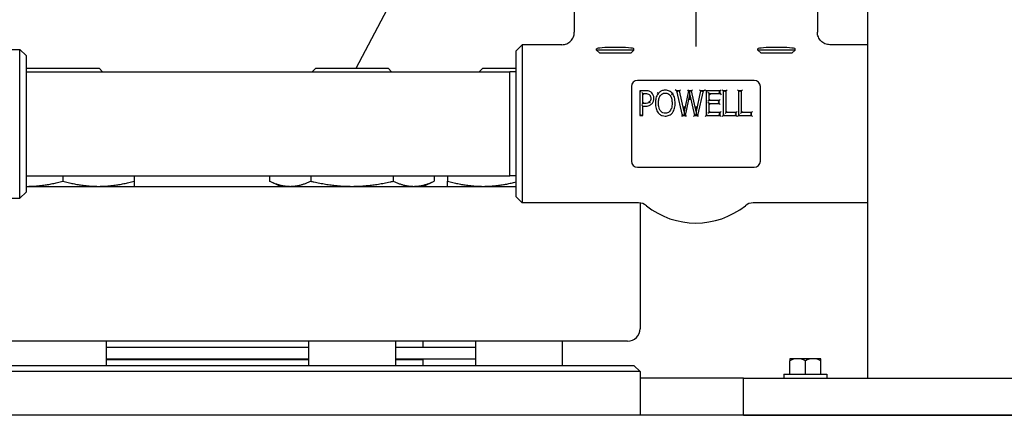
# Model space of a CAD drawing. Header units: inches. Extents: x 24 to 1128, y -69 to 748.
# Tile 472 of 656: x 612.03 to 621.95, y 339.23 to 343.22. Entities that reach past the tile are written whole.
import ezdxf

# ---------------------------------------------------------------- set-up
doc = ezdxf.new("R2010")
doc.units = ezdxf.units.IN
doc.header["$LTSCALE"] = 32
doc.header["$MEASUREMENT"] = 0
doc.layers.add('Visible (ANSI)', color=7, linetype='Continuous', lineweight=30)

msp = doc.modelspace()

# ---------------------------------------------------------------- linework, layer by layer
at = {"layer": 'Visible (ANSI)'}
for p, q in [((620.57163, 375.35867), (620.57163, 339.60867)), ((615.41982, 342.73117), (617.38931, 346.4885)), ((617.61813, 343.52117), (617.61813, 343.09361)), ((618.84313, 343.52117), (618.84313, 343.07401)), ((620.06813, 343.52117), (620.06813, 343.09361)), ((618.84313, 343.07401), (618.84313, 342.94925)), ((617.03063, 342.90617), (617.09313, 342.96867)), ((617.09313, 342.96867), (617.09313, 341.37367)), ((617.49266, 342.96867), (617.09313, 342.96867)), ((620.57163, 342.96867), (620.19361, 342.96867)), ((611.59313, 342.92117), (612.03063, 342.92117)), ((612.03063, 341.42117), (612.03063, 342.92117)), ((612.09313, 342.85867), (612.03063, 342.92117)), ((617.03063, 341.43617), (617.03063, 342.90617)), ((617.84313, 342.91499), (617.84313, 342.92803)), ((618.21813, 342.91499), (617.84313, 342.91499)), ((617.87195, 342.88617), (617.84313, 342.91499)), ((617.87195, 342.88617), (618.18931, 342.88617)), ((618.18931, 342.88617), (618.21813, 342.91499)), ((618.21813, 342.91499), (618.21813, 342.92803)), ((619.46813, 342.91499), (619.46813, 342.92803)), ((619.84313, 342.91499), (619.46813, 342.91499)), ((619.49695, 342.88617), (619.46813, 342.91499)), ((619.49695, 342.88617), (619.81431, 342.88617)), ((619.81431, 342.88617), (619.84313, 342.91499)), ((619.84313, 342.91499), (619.84313, 342.92803)), ((612.09313, 342.85867), (612.09313, 341.48367)), ((612.09837, 342.73117), (612.09313, 342.72593)), ((612.09313, 342.69617), (616.96813, 342.69617)), ((612.09837, 342.73117), (612.82754, 342.73117)), ((612.82754, 342.73117), (612.86254, 342.69617)), ((615.01224, 342.73117), (614.97724, 342.69617)), ((615.01224, 342.73117), (615.74141, 342.73117)), ((615.74141, 342.73117), (615.77641, 342.69617)), ((616.69457, 342.73117), (616.65957, 342.69617)), ((616.69457, 342.73117), (617.03063, 342.73117)), ((616.96813, 341.64617), (616.96813, 342.69617)), ((617.03063, 342.69453), (616.96813, 342.69617)), ((619.43063, 342.60867), (618.25563, 342.60867)), ((618.19313, 342.54617), (618.19313, 341.79617)), ((618.27782, 342.50487), (618.28824, 342.49445)), ((618.27782, 342.50487), (618.27782, 342.25487)), ((618.33434, 342.50487), (618.27782, 342.50487)), ((618.29739, 342.48652), (618.30781, 342.4761)), ((618.30781, 342.37643), (618.30781, 342.4761)), ((618.30781, 342.4761), (618.33252, 342.4761)), ((618.31822, 342.46569), (618.30781, 342.4761)), ((618.46218, 342.47631), (618.45394, 342.48267)), ((618.60724, 342.47631), (618.61544, 342.48273)), ((618.64796, 342.50487), (618.63487, 342.51529)), ((618.64796, 342.50487), (618.66105, 342.49445)), ((618.64796, 342.50487), (618.7055, 342.25487)), ((618.67855, 342.50487), (618.64796, 342.50487)), ((618.67855, 342.50487), (618.67016, 342.49445)), ((618.67855, 342.50487), (618.68694, 342.51529)), ((618.72393, 342.29681), (618.67855, 342.50487)), ((618.76891, 342.50487), (618.72393, 342.29681)), ((618.76891, 342.50487), (618.7605, 342.51529)), ((618.76891, 342.50487), (618.77731, 342.49445)), ((618.7993, 342.50487), (618.76891, 342.50487)), ((618.78301, 342.49739), (618.77937, 342.49445)), ((618.78309, 342.46233), (618.78301, 342.49739)), ((618.78667, 342.49445), (618.78301, 342.49739)), ((618.7993, 342.50487), (618.79089, 342.49445)), ((618.7993, 342.50487), (618.8077, 342.51529)), ((618.84468, 342.29498), (618.7993, 342.50487)), ((618.88965, 342.50487), (618.84468, 342.29498)), ((618.86251, 342.25487), (618.91903, 342.50487)), ((618.88965, 342.50487), (618.88123, 342.51529)), ((618.88965, 342.50487), (618.89807, 342.49445)), ((618.91903, 342.50487), (618.88965, 342.50487)), ((618.91903, 342.50487), (618.90599, 342.49445)), ((618.91903, 342.50487), (618.93206, 342.51529)), ((618.93535, 342.51529), (618.94577, 342.50487)), ((618.94577, 342.50487), (618.95619, 342.49445)), ((618.94577, 342.50487), (618.94577, 342.25487)), ((619.08637, 342.50487), (618.94577, 342.50487)), ((618.97575, 342.47529), (618.96534, 342.48571)), ((618.97575, 342.47529), (619.08637, 342.47529)), ((618.97575, 342.40682), (618.97575, 342.47529)), ((618.97575, 342.47529), (618.98617, 342.46488)), ((619.08637, 342.50487), (619.07595, 342.49445)), ((619.08637, 342.47529), (619.07595, 342.48571)), ((619.08637, 342.50487), (619.09679, 342.51529)), ((619.08637, 342.47529), (619.08637, 342.50487)), ((619.08637, 342.47529), (619.09679, 342.46488)), ((619.11919, 342.50487), (619.10877, 342.51529)), ((619.11919, 342.50487), (619.12961, 342.49445)), ((619.11919, 342.50487), (619.11919, 342.25487)), ((619.14917, 342.50487), (619.11919, 342.50487)), ((619.14917, 342.50487), (619.13876, 342.49445)), ((619.14917, 342.50487), (619.15959, 342.51529)), ((619.14917, 342.28445), (619.14917, 342.50487)), ((619.27296, 342.50487), (619.26254, 342.51529)), ((619.27296, 342.50487), (619.27296, 342.25487)), ((619.27296, 342.50487), (619.28338, 342.49445)), ((619.30294, 342.50487), (619.27296, 342.50487)), ((619.30294, 342.50487), (619.29253, 342.49445)), ((619.30294, 342.50487), (619.31336, 342.51529)), ((619.30294, 342.28445), (619.30294, 342.50487)), ((619.49313, 341.79617), (619.49313, 342.54617)), ((618.29739, 342.36601), (618.30781, 342.37643)), ((618.31822, 342.38684), (618.30781, 342.37643)), ((618.32827, 342.37643), (618.30781, 342.37643)), ((618.36803, 342.39828), (618.37588, 342.39142)), ((618.73832, 342.25487), (618.78309, 342.46233)), ((618.78309, 342.46233), (618.82887, 342.25487)), ((618.78309, 342.46233), (618.7832, 342.41348)), ((618.97575, 342.40682), (618.96534, 342.3964)), ((618.97575, 342.37724), (618.96534, 342.38765)), ((618.97575, 342.40682), (618.98617, 342.41723)), ((619.07887, 342.40682), (618.97575, 342.40682)), ((618.97575, 342.37724), (619.07887, 342.37724)), ((618.97575, 342.28445), (618.97575, 342.37724)), ((618.97575, 342.37724), (618.98617, 342.36682)), ((619.07887, 342.40682), (619.06846, 342.3964)), ((619.07887, 342.37724), (619.06846, 342.38765)), ((619.07887, 342.40682), (619.08929, 342.41723)), ((619.07887, 342.37724), (619.07887, 342.40682)), ((619.07887, 342.37724), (619.08929, 342.36682)), ((618.30781, 342.34806), (618.29739, 342.35848)), ((618.30781, 342.25487), (618.30781, 342.34806)), ((618.30781, 342.34806), (618.33313, 342.34806)), ((618.72393, 342.29681), (618.72389, 342.3459)), ((618.72393, 342.29681), (618.72396, 342.26221)), ((618.84468, 342.29498), (618.84463, 342.34449)), ((618.84468, 342.29498), (618.84471, 342.26184)), ((618.97575, 342.28445), (618.96534, 342.27403)), ((618.97575, 342.28445), (618.98617, 342.29487)), ((619.08637, 342.28445), (618.97575, 342.28445)), ((619.08637, 342.28445), (619.07595, 342.27403)), ((619.08637, 342.28445), (619.09679, 342.29487)), ((619.08637, 342.25487), (619.08637, 342.28445)), ((619.14917, 342.28445), (619.13876, 342.27403)), ((619.14917, 342.28445), (619.15959, 342.29487)), ((619.24926, 342.28445), (619.14917, 342.28445)), ((619.24926, 342.28445), (619.23884, 342.27403)), ((619.24926, 342.28445), (619.25967, 342.29487)), ((619.24926, 342.25487), (619.24926, 342.28445)), ((619.30294, 342.28445), (619.29253, 342.27403)), ((619.30294, 342.28445), (619.31336, 342.29487)), ((619.40302, 342.28445), (619.30294, 342.28445)), ((619.40302, 342.28445), (619.39261, 342.27403)), ((619.40302, 342.28445), (619.41344, 342.29487)), ((619.40302, 342.25487), (619.40302, 342.28445)), ((618.27782, 342.25487), (618.28824, 342.26529)), ((618.27782, 342.25487), (618.30781, 342.25487)), ((618.30781, 342.25487), (618.29739, 342.26529)), ((618.7055, 342.25487), (618.6972, 342.24445)), ((618.7055, 342.25487), (618.71379, 342.26529)), ((618.7055, 342.25487), (618.73832, 342.25487)), ((618.72014, 342.26529), (618.72396, 342.26221)), ((618.72396, 342.26221), (618.72778, 342.26529)), ((618.73832, 342.25487), (618.72991, 342.26529)), ((618.73832, 342.25487), (618.74672, 342.24445)), ((618.82887, 342.25487), (618.82051, 342.24445)), ((618.82887, 342.25487), (618.83724, 342.26529)), ((618.82887, 342.25487), (618.86251, 342.25487)), ((618.84471, 342.26184), (618.84044, 342.26529)), ((618.84897, 342.26529), (618.84471, 342.26184)), ((618.86251, 342.25487), (618.85418, 342.26529)), ((618.87083, 342.24445), (618.86251, 342.25487)), ((618.94577, 342.25487), (618.93535, 342.24445)), ((618.94577, 342.25487), (618.95619, 342.26529)), ((618.94577, 342.25487), (619.08637, 342.25487)), ((619.08637, 342.25487), (619.07595, 342.26529)), ((619.08637, 342.25487), (619.09679, 342.24445)), ((619.10877, 342.24445), (619.11919, 342.25487)), ((619.11919, 342.25487), (619.12961, 342.26529)), ((619.11919, 342.25487), (619.24926, 342.25487)), ((619.24926, 342.25487), (619.23884, 342.26529)), ((619.24926, 342.25487), (619.25967, 342.24445)), ((619.26254, 342.24445), (619.27296, 342.25487)), ((619.27296, 342.25487), (619.28338, 342.26529)), ((619.27296, 342.25487), (619.40302, 342.25487)), ((619.40302, 342.25487), (619.39261, 342.26529)), ((619.40302, 342.25487), (619.41344, 342.24445)), ((618.25563, 341.73367), (619.43063, 341.73367)), ((612.09313, 341.64617), (616.96813, 341.64617)), ((612.46296, 341.64617), (612.46296, 341.59304)), ((613.18196, 341.64617), (613.18196, 341.59304)), ((614.5466, 341.64617), (614.5466, 341.59304)), ((614.65783, 341.54117), (614.5466, 341.59304)), ((614.96171, 341.64617), (614.96171, 341.59304)), ((615.79194, 341.64617), (615.79194, 341.59304)), ((616.09583, 341.54117), (616.20706, 341.59304)), ((616.20706, 341.64617), (616.20706, 341.59304)), ((616.34015, 341.64617), (616.34015, 341.59304)), ((617.03063, 341.64781), (616.96813, 341.64617)), ((612.09313, 341.48367), (612.03063, 341.42117)), ((612.09313, 341.54117), (617.03063, 341.54117)), ((611.29063, 341.42117), (612.03063, 341.42117)), ((617.03063, 341.43617), (617.09313, 341.37367)), ((618.26641, 341.37367), (617.09313, 341.37367)), ((618.28063, 341.37286), (618.28063, 340.10617)), ((620.57163, 341.37367), (619.41985, 341.37367)), ((618.15563, 339.98117), (603.40563, 339.98117)), ((612.90046, 339.98117), (612.90046, 339.73617)), ((612.90046, 339.92117), (614.93933, 339.92117)), ((614.93933, 339.98117), (614.93933, 339.73617)), ((615.81433, 339.98117), (615.81433, 339.73617)), ((615.81433, 339.92117), (616.62165, 339.92117)), ((616.09063, 339.98117), (616.09063, 339.92117)), ((616.62165, 339.98117), (616.62165, 339.73617)), ((617.49665, 339.98117), (617.49665, 339.73617)), ((612.90046, 339.80117), (614.93933, 339.80117)), ((612.90046, 339.79617), (614.93933, 339.79617)), ((615.81433, 339.80117), (616.62165, 339.80117)), ((615.81433, 339.79617), (616.09063, 339.79617)), ((615.97063, 339.80117), (615.97063, 339.79617)), ((616.09063, 339.79617), (616.09063, 339.73617)), ((619.86863, 339.80267), (619.79063, 339.80267)), ((619.79063, 339.80267), (619.79063, 339.78345)), ((620.02463, 339.80267), (619.86863, 339.80267)), ((620.10263, 339.80267), (620.02463, 339.80267)), ((620.10263, 339.78345), (620.10263, 339.80267)), ((603.34313, 339.73617), (618.21813, 339.73617)), ((618.21813, 339.73617), (618.28063, 339.67367)), ((619.79063, 339.64767), (619.79063, 339.78345)), ((619.94663, 339.64767), (619.94663, 339.78345)), ((620.10263, 339.64767), (620.10263, 339.78345)), ((618.28063, 339.67367), (603.28063, 339.67367)), ((618.28063, 339.67367), (618.28063, 339.23367)), ((619.32163, 339.60867), (618.28063, 339.60867)), ((619.32163, 339.60867), (623.32163, 339.60867)), ((619.32163, 339.23367), (619.32163, 339.60867)), ((619.73063, 339.64767), (620.16263, 339.64767)), ((619.73063, 339.64767), (619.73063, 339.60867)), ((620.16263, 339.64767), (620.16263, 339.60867)), ((732.28063, 339.23367), (489.28063, 339.23367)), ((619.32163, 339.23367), (623.32163, 339.23367))]:
    msp.add_line(p, q, dxfattribs=at)
for centre, radius, start, end in [((618.25563, 342.54617), 0.0625, 90, 180), ((619.43063, 342.54617), 0.0625, 0, 90), ((618.25563, 341.79617), 0.0625, 180, 270), ((619.43063, 341.79617), 0.0625, 270, 0), ((618.26641, 341.24867), 0.125, 51.30526, 90), ((618.84313, 341.96867), 0.7975, 231.30526, 308.69474), ((619.41985, 341.24867), 0.125, 90, 128.69474), ((618.15563, 340.10617), 0.125, 270, 0)]:
    msp.add_arc(centre, radius, start, end, dxfattribs=at)
for centre, major_axis, ratio, start_param, end_param in [((618.03063, 342.92803), (-0.1875, 0), 0.0699681, 3.1415927, 6.2831853), ((619.65563, 342.92803), (-0.1875, 0), 0.0699681, 3.1415927, 6.2831853), ((619.86863, 339.58205), (0, 0.22062), 0.8660254, 0, 0.4205343), ((619.86863, 339.58205), (0, 0.22062), 0.8660254, 5.862651, 6.2831853), ((620.02463, 339.58205), (0, 0.22062), 0.8660254, 0, 0.4205343), ((620.02463, 339.58205), (0, 0.22062), 0.8660254, 5.862651, 6.2831853)]:
    msp.add_ellipse(centre, major_axis=major_axis, ratio=ratio, start_param=start_param, end_param=end_param, dxfattribs=at)
for points, knots in [([(617.49266, 342.96867), (617.49276, 342.96867), (617.49287, 342.96867), (617.50141, 342.96869), (617.50981, 342.96956), (617.52632, 342.97296), (617.53438, 342.97548), (617.55713, 342.98519), (617.57075, 342.99445), (617.5936, 343.01763), (617.60264, 343.0313), (617.61496, 343.06133), (617.61813, 343.07739), (617.61813, 343.09361)], [-0.00081437, -0.00081437, -0.00081437, -0.00081437, 0, 0, 0.06424187, 0.06424187, 0.12843712, 0.12843712, 0.25272368, 0.25272368, 0.37647976, 0.37647976, 0.50008222, 0.50008222, 0.50008222, 0.50008222]), ([(620.19361, 342.96867), (620.1935, 342.96867), (620.1934, 342.96867), (620.18486, 342.96869), (620.17645, 342.96956), (620.15994, 342.97296), (620.15188, 342.97548), (620.12913, 342.98519), (620.11552, 342.99445), (620.09266, 343.01763), (620.08362, 343.0313), (620.0713, 343.06133), (620.06813, 343.07739), (620.06813, 343.09361)], [-0.00081437, -0.00081437, -0.00081437, -0.00081437, 0, 0, 0.06424187, 0.06424187, 0.12843712, 0.12843712, 0.25272368, 0.25272368, 0.37647976, 0.37647976, 0.50008222, 0.50008222, 0.50008222, 0.50008222]), ([(618.33252, 342.4761), (618.34066, 342.4761), (618.34876, 342.47559), (618.35592, 342.47398), (618.362, 342.4726), (618.36767, 342.47012), (618.37243, 342.46658)], [-0.1225061, -0.1225061, -0.1225061, -0.1225061, -0.0569635, -0.0569635, -0.0569635, 0, 0, 0, 0]), ([(618.39289, 342.48927), (618.38431, 342.49591), (618.37372, 342.50019), (618.35373, 342.50433), (618.34392, 342.50487), (618.33434, 342.50487)], [-0.13886282, -0.13886282, -0.13886282, -0.13886282, -0.06943141, -0.06943141, 0, 0, 0, 0]), ([(618.41964, 342.42951), (618.41964, 342.43528), (618.41924, 342.44125), (618.41645, 342.45683), (618.41267, 342.4665), (618.403, 342.48029), (618.39822, 342.48523), (618.39289, 342.48927)], [-0.14770424, -0.14770424, -0.14770424, -0.14770424, -0.10744801, -0.10744801, -0.04303805, -0.04303805, 0, 0, 0, 0]), ([(618.46218, 342.47631), (618.45164, 342.46231), (618.44481, 342.44602), (618.43659, 342.41309), (618.43524, 342.39627), (618.43524, 342.37987)], [-0.24071175, -0.24071175, -0.24071175, -0.24071175, -0.12035588, -0.12035588, 0, 0, 0, 0]), ([(618.53471, 342.51014), (618.52787, 342.51014), (618.52084, 342.50954), (618.50279, 342.50592), (618.49202, 342.50159), (618.47465, 342.48995), (618.46785, 342.48345), (618.46218, 342.47631)], [-0.18591653, -0.18591653, -0.18591653, -0.18591653, -0.1383387, -0.1383387, -0.06221417, -0.06221417, 0, 0, 0, 0]), ([(618.47042, 342.46994), (618.4704, 342.46995), (618.47038, 342.46997), (618.46927, 342.47082), (618.4682, 342.47166), (618.46621, 342.47319), (618.46531, 342.47389), (618.4638, 342.47505), (618.46321, 342.47551), (618.46239, 342.47614), (618.46218, 342.47631), (618.46218, 342.47631)], [-0.041693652, -0.041693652, -0.041693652, -0.041693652, -0.041500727, -0.041500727, -0.031006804, -0.031006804, -0.020670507, -0.020670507, -0.010335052, -0.010335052, 0, 0, 0, 0]), ([(618.48467, 342.45544), (618.48705, 342.45885), (618.48968, 342.46207), (618.49667, 342.4691), (618.50124, 342.47253), (618.50625, 342.47509), (618.51306, 342.47858), (618.52072, 342.48053), (618.53072, 342.4813), (618.53271, 342.48137), (618.53471, 342.48137)], [-0.17427134, -0.17427134, -0.17427134, -0.17427134, -0.13854695, -0.13854695, -0.08695734, -0.08695734, -0.08695734, -0.01710615, -0.01710615, 0, 0, 0, 0]), ([(618.60724, 342.47631), (618.60294, 342.4817), (618.598, 342.48666), (618.5824, 342.49891), (618.5706, 342.50461), (618.55037, 342.50937), (618.54241, 342.51014), (618.53471, 342.51014)], [-0.18588354, -0.18588354, -0.18588354, -0.18588354, -0.13912509, -0.13912509, -0.05350965, -0.05350965, 0, 0, 0, 0]), ([(618.53471, 342.48137), (618.53973, 342.48137), (618.54473, 342.48087), (618.55719, 342.47808), (618.56432, 342.47491), (618.57604, 342.46629), (618.58077, 342.46123), (618.58475, 342.45544)], [-0.17407625, -0.17407625, -0.17407625, -0.17407625, -0.13064444, -0.13064444, -0.06115355, -0.06115355, 0, 0, 0, 0]), ([(618.59904, 342.46988), (618.59905, 342.4699), (618.59907, 342.46992), (618.60018, 342.47078), (618.60125, 342.47162), (618.60323, 342.47317), (618.60412, 342.47387), (618.60562, 342.47504), (618.60622, 342.47551), (618.60703, 342.47614), (618.60724, 342.47631), (618.60724, 342.47631)], [-0.000192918, -0.000192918, -0.000192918, -0.000192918, 0, 0, 0.010492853, 0.010492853, 0.020828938, 0.020828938, 0.031164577, 0.031164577, 0.041500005, 0.041500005, 0.041500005, 0.041500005]), ([(618.63418, 342.37987), (618.63418, 342.39824), (618.63242, 342.41712), (618.62709, 342.43538), (618.62295, 342.44958), (618.61673, 342.46395), (618.60724, 342.47631)], [-0.24042706, -0.24042706, -0.24042706, -0.24042706, -0.10576732, -0.10576732, -0.10576732, 0, 0, 0, 0]), ([(618.37588, 342.39142), (618.37069, 342.38537), (618.36402, 342.38133), (618.34743, 342.37707), (618.33783, 342.37643), (618.32827, 342.37643)], [-0.15332819, -0.15332819, -0.15332819, -0.15332819, -0.07666409, -0.07666409, 0, 0, 0, 0]), ([(618.33313, 342.34806), (618.34591, 342.34806), (618.35945, 342.34908), (618.37274, 342.35465), (618.38301, 342.35896), (618.39255, 342.36577), (618.39999, 342.374)], [-0.16530076, -0.16530076, -0.16530076, -0.16530076, -0.07374895, -0.07374895, -0.07374895, 0, 0, 0, 0]), ([(618.37243, 342.46658), (618.37425, 342.46525), (618.37592, 342.46379), (618.38228, 342.45711), (618.38547, 342.4506), (618.38818, 342.43851), (618.38864, 342.43352), (618.38864, 342.42849)], [-0.13348426, -0.13348426, -0.13348426, -0.13348426, -0.11183803, -0.11183803, -0.04301463, -0.04301463, 0, 0, 0, 0]), ([(618.38864, 342.42849), (618.38864, 342.42116), (618.38775, 342.41397), (618.3856, 342.40773), (618.38356, 342.40182), (618.3802, 342.39627), (618.37588, 342.39142)], [-0.12076238, -0.12076238, -0.12076238, -0.12076238, -0.05871163, -0.05871163, -0.05871163, 0, 0, 0, 0]), ([(618.37588, 342.39142), (618.37588, 342.39142), (618.37608, 342.39124), (618.37685, 342.39057), (618.37742, 342.39007), (618.37885, 342.38881), (618.37971, 342.38807), (618.3816, 342.38641), (618.38262, 342.38552), (618.38368, 342.38459), (618.3837, 342.38458), (618.38372, 342.38456)], [-0.04149981, -0.04149981, -0.04149981, -0.04149981, -0.031164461, -0.031164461, -0.020828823, -0.020828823, -0.010492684, -0.010492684, 0, 0, 0.000192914, 0.000192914, 0.000192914, 0.000192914]), ([(618.39999, 342.374), (618.40705, 342.38168), (618.41196, 342.39106), (618.41816, 342.40981), (618.41964, 342.41982), (618.41964, 342.42951)], [-0.1325392, -0.1325392, -0.1325392, -0.1325392, -0.0662696, -0.0662696, 0, 0, 0, 0]), ([(618.43524, 342.37987), (618.43524, 342.36158), (618.43703, 342.34281), (618.44223, 342.32466), (618.44631, 342.31041), (618.45257, 342.29596), (618.46218, 342.28364)], [-0.23977561, -0.23977561, -0.23977561, -0.23977561, -0.10578463, -0.10578463, -0.10578463, 0, 0, 0, 0]), ([(618.46623, 342.37987), (618.46623, 342.39469), (618.46755, 342.40951), (618.47099, 342.42343), (618.47387, 342.43506), (618.47828, 342.44629), (618.48467, 342.45544)], [-0.21576633, -0.21576633, -0.21576633, -0.21576633, -0.09807128, -0.09807128, -0.09807128, 0, 0, 0, 0]), ([(618.53471, 342.27837), (618.52651, 342.27837), (618.51839, 342.2798), (618.50075, 342.28711), (618.49181, 342.29478), (618.48487, 342.30451), (618.47883, 342.31297), (618.47457, 342.32285), (618.46764, 342.34813), (618.46623, 342.36396), (618.46623, 342.37987)], [-0.3892503, -0.3892503, -0.3892503, -0.3892503, -0.31799453, -0.31799453, -0.21608738, -0.21608738, -0.21608738, -0.1261189, -0.1261189, 0, 0, 0, 0]), ([(618.60319, 342.37987), (618.60319, 342.37063), (618.6027, 342.36134), (618.60034, 342.34353), (618.59852, 342.33499), (618.59139, 342.31385), (618.58429, 342.30183), (618.5637, 342.28327), (618.54964, 342.27837), (618.53471, 342.27837)], [-0.3891734, -0.3891734, -0.3891734, -0.3891734, -0.31592277, -0.31592277, -0.24487833, -0.24487833, -0.12944227, -0.12944227, 0, 0, 0, 0]), ([(618.58475, 342.45544), (618.59174, 342.44536), (618.59638, 342.43273), (618.6021, 342.40705), (618.60319, 342.39346), (618.60319, 342.37987)], [-0.2156668, -0.2156668, -0.2156668, -0.2156668, -0.1078334, -0.1078334, 0, 0, 0, 0]), ([(618.60724, 342.28364), (618.61815, 342.29762), (618.62466, 342.31412), (618.63268, 342.34675), (618.63418, 342.3635), (618.63418, 342.37987)], [-0.23972862, -0.23972862, -0.23972862, -0.23972862, -0.11986431, -0.11986431, 0, 0, 0, 0]), ([(618.46218, 342.28364), (618.46627, 342.27841), (618.47101, 342.27345), (618.48479, 342.26219), (618.49465, 342.25697), (618.51479, 342.25081), (618.52489, 342.2496), (618.53471, 342.2496)], [-0.18639154, -0.18639154, -0.18639154, -0.18639154, -0.14102384, -0.14102384, -0.06843551, -0.06843551, 0, 0, 0, 0]), ([(618.53471, 342.2496), (618.54821, 342.2496), (618.56235, 342.2522), (618.57503, 342.25791), (618.58779, 342.26366), (618.59888, 342.27307), (618.60724, 342.28364)], [-0.18613429, -0.18613429, -0.18613429, -0.18613429, -0.09257124, -0.09257124, -0.09257124, 0, 0, 0, 0])]:
    msp.add_open_spline(points, degree=3, knots=knots, dxfattribs=at)
for points, weights in [([(612.10346, 341.54117), (612.2703, 341.54117), (612.46296, 341.59304)], [1, 1.0379548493, 1]), ([(612.46296, 341.59304), (612.65561, 341.54117), (612.82246, 341.54117)], [1, 1.0379548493, 1]), ([(612.82246, 341.54117), (612.9893, 341.54117), (613.18196, 341.59304)], [1, 1.0379548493, 1]), ([(613.18196, 341.59304), (613.18196, 341.54117), (613.18196, 341.54117)], [1, 1.0379548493, 1]), ([(614.5466, 341.59304), (614.65783, 341.54117), (614.75415, 341.54117)], [1, 1.0379548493, 1]), ([(614.75415, 341.54117), (614.85048, 341.54117), (614.96171, 341.59304)], [1, 1.0379548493, 1]), ([(614.96171, 341.59304), (615.18417, 341.54117), (615.37683, 341.54117)], [1, 1.0379548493, 1]), ([(615.37683, 341.54117), (615.56948, 341.54117), (615.79194, 341.59304)], [1, 1.0379548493, 1]), ([(615.79194, 341.59304), (615.90317, 341.54117), (615.9995, 341.54117)], [1, 1.0379548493, 1]), ([(615.9995, 341.54117), (616.09583, 341.54117), (616.20706, 341.59304)], [1, 1.0379548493, 1]), ([(616.34015, 341.59304), (616.53281, 341.54117), (616.69965, 341.54117)], [1, 1.0379548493, 1]), ([(616.34015, 341.54117), (616.34015, 341.54117), (616.34015, 341.59304)], [1, 1.0379548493, 1]), ([(616.69965, 341.54117), (616.85486, 341.54117), (617.03063, 341.58559)], [1, 1.03521467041, 1.00508469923]), ([(612.09313, 341.54122), (612.0983, 341.54117), (612.10346, 341.54117)], [1.00219746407, 1.00113252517, 1])]:
    msp.add_rational_spline(points, weights, degree=2, dxfattribs=at)

doc.saveas('drawing.dxf')
